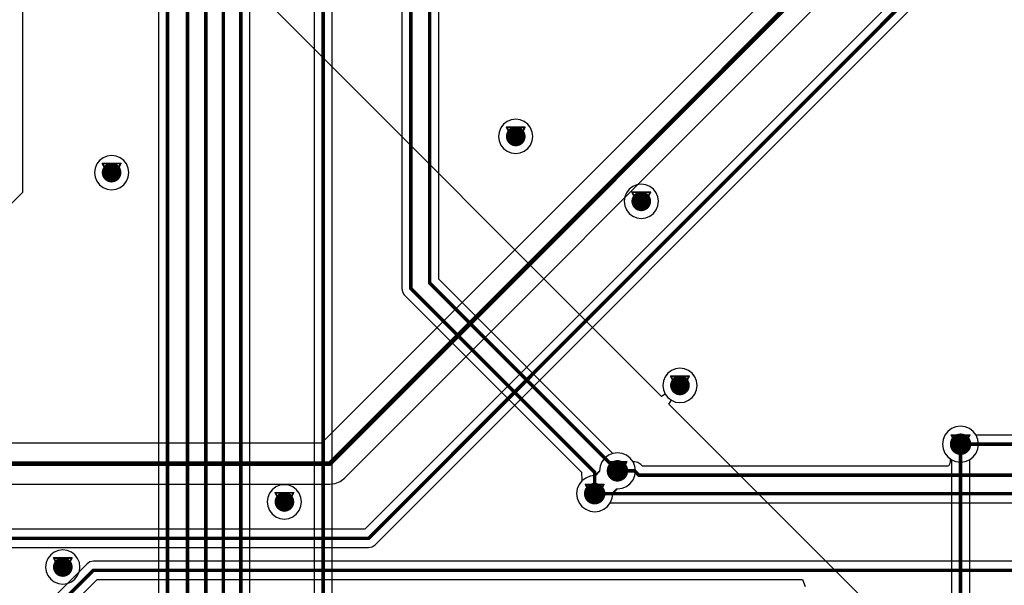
# Model space of a CAD drawing. Header units: millimetres. Extents: x 138 to 555, y 26 to 334.
# Tile 337 of 656: x 242 to 270, y 242 to 258. Entities that reach past the tile are written whole.
import ezdxf

# ---------------------------------------------------------------- set-up
doc = ezdxf.new("R2010")
doc.units = ezdxf.units.MM
for name, color, linetype in [('BottomLayer', 5, 'Continuous'), ('DrillDrawing', 1, 'Continuous'), ('MidLayer1', 16, 'Continuous'), ('MidLayer2', 76, 'Continuous'), ('MidLayer3', 90, 'Continuous'), ('MidLayer4', 156, 'Continuous'), ('MultiLayer', 9, 'Continuous'), ('TopLayer', 1, 'Continuous'), ('ViaHoleLayer', 16, 'Continuous')]:
    doc.layers.add(name, color=color, linetype=linetype)

msp = doc.modelspace()

# ---------------------------------------------------------------- linework, layer by layer
at = {"layer": 'BottomLayer'}
for p, q in [((284.349, 280.025), (250.68, 246.355)), ((251.319, 245.382), (284.988, 279.052)), ((284.956, 277.02), (251.891, 243.955)), ((252.177, 243.519), (285.242, 276.585)), ((268.187, 246.686), (268.107, 246.581)), ((268.292, 246.766), (268.187, 246.686)), ((268.414, 246.816), (268.292, 246.766)), ((268.544, 246.834), (268.414, 246.816)), ((268.675, 246.816), (268.544, 246.834)), ((268.796, 246.766), (268.675, 246.816)), ((268.901, 246.686), (268.796, 246.766)), ((268.979, 246.584), (268.901, 246.686)), ((250.68, 246.355), (237.663, 246.355)), ((268.057, 246.46), (268.04, 246.329)), ((268.04, 246.329), (268.057, 246.199)), ((268.107, 246.581), (268.057, 246.46)), ((281.252, 246.584), (268.979, 246.584)), ((258.823, 246.072), (258.701, 246.022)), ((258.953, 246.089), (258.823, 246.072)), ((259.084, 246.072), (258.953, 246.089)), ((259.205, 246.022), (259.084, 246.072)), ((268.057, 246.199), (268.107, 246.077)), ((268.107, 246.077), (268.187, 245.973)), ((258.516, 245.837), (258.466, 245.715)), ((258.597, 245.941), (258.516, 245.837)), ((258.701, 246.022), (258.597, 245.941)), ((259.31, 245.941), (259.205, 246.022)), ((259.388, 245.84), (259.31, 245.941)), ((259.43, 245.84), (259.388, 245.84)), ((259.527, 245.82), (259.43, 245.84)), ((259.61, 245.765), (259.527, 245.82)), ((268.187, 245.973), (268.259, 245.918)), ((268.241, 245.79), (268.206, 245.718)), ((268.259, 245.918), (268.241, 245.79)), ((258.449, 245.585), (258.317, 245.453)), ((258.466, 245.715), (258.449, 245.585)), ((259.657, 245.718), (259.61, 245.765)), ((268.206, 245.718), (259.657, 245.718)), ((250.916, 245.216), (251.063, 245.235)), ((251.063, 245.235), (251.201, 245.292)), ((251.201, 245.292), (251.319, 245.382)), ((257.96, 245.305), (257.88, 245.201)), ((258.065, 245.385), (257.96, 245.305)), ((258.186, 245.436), (258.065, 245.385)), ((258.317, 245.453), (258.186, 245.436)), ((237.899, 245.216), (250.916, 245.216)), ((257.83, 245.079), (257.812, 244.948)), ((257.88, 245.201), (257.83, 245.079)), ((257.812, 244.948), (257.83, 244.818)), ((257.83, 244.818), (257.88, 244.696)), ((257.88, 244.696), (257.96, 244.592)), ((258.673, 244.592), (258.751, 244.694)), ((258.751, 244.694), (281.558, 244.694)), ((257.96, 244.592), (258.065, 244.512)), ((258.065, 244.512), (258.186, 244.461)), ((258.186, 244.461), (258.317, 244.444)), ((258.317, 244.444), (258.447, 244.461)), ((258.447, 244.461), (258.569, 244.512)), ((258.569, 244.512), (258.673, 244.592)), ((251.891, 243.955), (237.316, 243.955)), ((237.422, 243.445), (251.997, 243.445)), ((251.997, 243.445), (252.094, 243.464)), ((252.094, 243.464), (252.177, 243.519)), ((244.208, 243.043), (244.126, 242.988)), ((244.306, 243.062), (244.208, 243.043)), ((289.749, 243.062), (244.306, 243.062)), ((244.126, 242.988), (237.653, 236.515)), ((238.121, 236.262), (244.411, 242.552)), ((244.411, 242.552), (264.122, 242.552)), ((264.122, 242.552), (264.205, 242.352))]:
    msp.add_line(p, q, dxfattribs=at)
for points, const_width in [([(250.916, 245.785), (284.752, 279.622)], 0.13), ([(251.997, 243.7), (285.137, 276.84)], 0.1), ([(268.544, 246.329), (281.358, 246.329)], 0.1), ([(237.663, 245.785), (250.916, 245.785)], 0.13), ([(258.953, 245.585), (259.43, 245.585)], 0.1), ([(259.43, 245.585), (259.552, 245.463)], 0.1), ([(259.552, 245.463), (281.291, 245.463)], 0.1), ([(258.317, 244.948), (281.558, 244.948)], 0.1), ([(237.316, 243.7), (251.997, 243.7)], 0.1), ([(237.759, 236.26), (244.306, 242.807)], 0.1), ([(244.306, 242.807), (301.266, 242.807)], 0.1)]:
    msp.add_lwpolyline(points, dxfattribs=dict(at, const_width=const_width))
for points, const_width in [([(255.973, 254.925, 1), (256.248, 254.925, 1)], 0.275), ([(244.676, 253.916, 1), (244.951, 253.916, 1)], 0.275), ([(259.481, 253.114, 1), (259.756, 253.114, 1)], 0.275), ([(260.563, 247.971, 1), (260.838, 247.971, 1)], 0.275), ([(268.394, 246.329, 1), (268.694, 246.329, 1)], 0.3), ([(268.519, 246.329, 1), (268.569, 246.329, 1)], 0.05), ([(250.883, 245.785, 1), (250.948, 245.785, 1)], 0.065), ([(250.883, 245.785, 1), (250.948, 245.785, 1)], 0.065), ([(258.803, 245.585, 1), (259.103, 245.585, 1)], 0.3), ([(258.928, 245.585, 1), (258.978, 245.585, 1)], 0.05), ([(259.405, 245.585, 1), (259.455, 245.585, 1)], 0.05), ([(259.405, 245.585, 1), (259.455, 245.585, 1)], 0.05), ([(259.527, 245.463, 1), (259.577, 245.463, 1)], 0.05), ([(259.527, 245.463, 1), (259.577, 245.463, 1)], 0.05), ([(258.167, 244.948, 1), (258.467, 244.948, 1)], 0.3), ([(249.507, 244.719, 1), (249.782, 244.719, 1)], 0.275), ([(258.292, 244.948, 1), (258.342, 244.948, 1)], 0.05), ([(251.972, 243.7, 1), (252.022, 243.7, 1)], 0.05), ([(251.972, 243.7, 1), (252.022, 243.7, 1)], 0.05), ([(243.312, 242.899, 1), (243.587, 242.899, 1)], 0.275), ([(244.281, 242.807, 1), (244.331, 242.807, 1)], 0.05), ([(244.281, 242.807, 1), (244.331, 242.807, 1)], 0.05)]:
    msp.add_lwpolyline(points, format="xyb", close=True, dxfattribs=dict(at, const_width=const_width))
at = {"layer": 'DrillDrawing', "const_width": 0.0508}
for points in [[(255.857, 255.179), (256.365, 255.179)], [(255.857, 255.179), (256.111, 254.671)], [(256.111, 254.671), (256.365, 255.179)], [(255.958, 255.078), (256.263, 255.078)], [(255.958, 255.078), (256.111, 254.773)], [(256.111, 254.773), (256.263, 255.078)], [(244.559, 254.17), (245.067, 254.17)], [(244.559, 254.17), (244.813, 253.662)], [(244.661, 254.069), (244.966, 254.069)], [(244.661, 254.069), (244.813, 253.764)], [(244.813, 253.662), (245.067, 254.17)], [(244.813, 253.764), (244.966, 254.069)], [(259.364, 253.368), (259.872, 253.368)], [(259.364, 253.368), (259.618, 252.86)], [(259.466, 253.267), (259.771, 253.267)], [(259.466, 253.267), (259.618, 252.962)], [(259.618, 252.86), (259.872, 253.368)], [(259.618, 252.962), (259.771, 253.267)], [(260.447, 248.225), (260.955, 248.225)], [(260.447, 248.225), (260.701, 247.717)], [(260.549, 248.123), (260.853, 248.123)], [(260.549, 248.123), (260.701, 247.818)], [(260.701, 247.717), (260.955, 248.225)], [(260.701, 247.818), (260.853, 248.123)], [(268.29, 246.583), (268.798, 246.583)], [(268.29, 246.583), (268.544, 246.075)], [(268.544, 246.075), (268.798, 246.583)], [(268.392, 246.482), (268.696, 246.482)], [(268.392, 246.482), (268.544, 246.177)], [(268.544, 246.177), (268.696, 246.482)], [(258.699, 245.839), (259.207, 245.839)], [(258.699, 245.839), (258.953, 245.331)], [(258.953, 245.331), (259.207, 245.839)], [(258.801, 245.737), (259.106, 245.737)], [(258.801, 245.737), (258.953, 245.432)], [(258.953, 245.432), (259.106, 245.737)], [(258.063, 245.202), (258.571, 245.202)], [(258.063, 245.202), (258.317, 244.694)], [(258.317, 244.694), (258.571, 245.202)], [(249.39, 244.973), (249.898, 244.973)], [(249.39, 244.973), (249.644, 244.465)], [(249.644, 244.465), (249.898, 244.973)], [(258.164, 245.101), (258.469, 245.101)], [(258.164, 245.101), (258.317, 244.796)], [(258.317, 244.796), (258.469, 245.101)], [(249.492, 244.872), (249.797, 244.872)], [(249.492, 244.872), (249.644, 244.567)], [(249.644, 244.567), (249.797, 244.872)], [(243.196, 243.153), (243.704, 243.153)], [(243.196, 243.153), (243.45, 242.645)], [(243.297, 243.051), (243.602, 243.051)], [(243.297, 243.051), (243.45, 242.746)], [(243.45, 242.645), (243.704, 243.153)], [(243.45, 242.746), (243.602, 243.051)]]:
    msp.add_lwpolyline(points, dxfattribs=at)
at = {"layer": 'DrillDrawing', "const_width": 0.0254}
for points in [[(255.844, 255.179, 1), (255.869, 255.179, 1)], [(255.844, 255.179, 1), (255.869, 255.179, 1)], [(256.352, 255.179, 1), (256.377, 255.179, 1)], [(256.352, 255.179, 1), (256.377, 255.179, 1)], [(255.946, 255.078, 1), (255.971, 255.078, 1)], [(255.946, 255.078, 1), (255.971, 255.078, 1)], [(256.25, 255.078, 1), (256.276, 255.078, 1)], [(256.25, 255.078, 1), (256.276, 255.078, 1)], [(256.098, 254.773, 1), (256.123, 254.773, 1)], [(256.098, 254.773, 1), (256.123, 254.773, 1)], [(256.098, 254.671, 1), (256.123, 254.671, 1)], [(256.098, 254.671, 1), (256.123, 254.671, 1)], [(244.546, 254.17, 1), (244.572, 254.17, 1)], [(244.546, 254.17, 1), (244.572, 254.17, 1)], [(244.648, 254.069, 1), (244.673, 254.069, 1)], [(244.648, 254.069, 1), (244.673, 254.069, 1)], [(244.953, 254.069, 1), (244.978, 254.069, 1)], [(244.953, 254.069, 1), (244.978, 254.069, 1)], [(245.054, 254.17, 1), (245.08, 254.17, 1)], [(245.054, 254.17, 1), (245.08, 254.17, 1)], [(244.8, 253.764, 1), (244.826, 253.764, 1)], [(244.8, 253.764, 1), (244.826, 253.764, 1)], [(244.8, 253.662, 1), (244.826, 253.662, 1)], [(244.8, 253.662, 1), (244.826, 253.662, 1)], [(259.352, 253.368, 1), (259.377, 253.368, 1)], [(259.352, 253.368, 1), (259.377, 253.368, 1)], [(259.453, 253.267, 1), (259.479, 253.267, 1)], [(259.453, 253.267, 1), (259.479, 253.267, 1)], [(259.758, 253.267, 1), (259.783, 253.267, 1)], [(259.758, 253.267, 1), (259.783, 253.267, 1)], [(259.86, 253.368, 1), (259.885, 253.368, 1)], [(259.86, 253.368, 1), (259.885, 253.368, 1)], [(259.606, 252.962, 1), (259.631, 252.962, 1)], [(259.606, 252.962, 1), (259.631, 252.962, 1)], [(259.606, 252.86, 1), (259.631, 252.86, 1)], [(259.606, 252.86, 1), (259.631, 252.86, 1)], [(260.434, 248.225, 1), (260.46, 248.225, 1)], [(260.434, 248.225, 1), (260.46, 248.225, 1)], [(260.536, 248.123, 1), (260.561, 248.123, 1)], [(260.536, 248.123, 1), (260.561, 248.123, 1)], [(260.841, 248.123, 1), (260.866, 248.123, 1)], [(260.841, 248.123, 1), (260.866, 248.123, 1)], [(260.942, 248.225, 1), (260.968, 248.225, 1)], [(260.942, 248.225, 1), (260.968, 248.225, 1)], [(260.688, 247.818, 1), (260.714, 247.818, 1)], [(260.688, 247.818, 1), (260.714, 247.818, 1)], [(260.688, 247.717, 1), (260.714, 247.717, 1)], [(260.688, 247.717, 1), (260.714, 247.717, 1)], [(268.277, 246.583, 1), (268.303, 246.583, 1)], [(268.277, 246.583, 1), (268.303, 246.583, 1)], [(268.785, 246.583, 1), (268.811, 246.583, 1)], [(268.785, 246.583, 1), (268.811, 246.583, 1)], [(268.379, 246.482, 1), (268.404, 246.482, 1)], [(268.379, 246.482, 1), (268.404, 246.482, 1)], [(268.684, 246.482, 1), (268.709, 246.482, 1)], [(268.684, 246.482, 1), (268.709, 246.482, 1)], [(268.531, 246.177, 1), (268.557, 246.177, 1)], [(268.531, 246.177, 1), (268.557, 246.177, 1)], [(268.531, 246.075, 1), (268.557, 246.075, 1)], [(268.531, 246.075, 1), (268.557, 246.075, 1)], [(258.686, 245.839, 1), (258.712, 245.839, 1)], [(258.686, 245.839, 1), (258.712, 245.839, 1)], [(259.194, 245.839, 1), (259.22, 245.839, 1)], [(259.194, 245.839, 1), (259.22, 245.839, 1)], [(258.788, 245.737, 1), (258.813, 245.737, 1)], [(258.788, 245.737, 1), (258.813, 245.737, 1)], [(259.093, 245.737, 1), (259.118, 245.737, 1)], [(259.093, 245.737, 1), (259.118, 245.737, 1)], [(258.05, 245.202, 1), (258.075, 245.202, 1)], [(258.05, 245.202, 1), (258.075, 245.202, 1)], [(258.558, 245.202, 1), (258.583, 245.202, 1)], [(258.558, 245.202, 1), (258.583, 245.202, 1)], [(258.94, 245.432, 1), (258.966, 245.432, 1)], [(258.94, 245.432, 1), (258.966, 245.432, 1)], [(258.94, 245.331, 1), (258.966, 245.331, 1)], [(258.94, 245.331, 1), (258.966, 245.331, 1)], [(249.377, 244.973, 1), (249.403, 244.973, 1)], [(249.377, 244.973, 1), (249.403, 244.973, 1)], [(249.885, 244.973, 1), (249.911, 244.973, 1)], [(249.885, 244.973, 1), (249.911, 244.973, 1)], [(258.152, 245.101, 1), (258.177, 245.101, 1)], [(258.152, 245.101, 1), (258.177, 245.101, 1)], [(258.456, 245.101, 1), (258.482, 245.101, 1)], [(258.456, 245.101, 1), (258.482, 245.101, 1)], [(249.479, 244.872, 1), (249.504, 244.872, 1)], [(249.479, 244.872, 1), (249.504, 244.872, 1)], [(249.784, 244.872, 1), (249.809, 244.872, 1)], [(249.784, 244.872, 1), (249.809, 244.872, 1)], [(258.304, 244.796, 1), (258.329, 244.796, 1)], [(258.304, 244.796, 1), (258.329, 244.796, 1)], [(258.304, 244.694, 1), (258.329, 244.694, 1)], [(258.304, 244.694, 1), (258.329, 244.694, 1)], [(249.631, 244.567, 1), (249.657, 244.567, 1)], [(249.631, 244.567, 1), (249.657, 244.567, 1)], [(249.631, 244.465, 1), (249.657, 244.465, 1)], [(249.631, 244.465, 1), (249.657, 244.465, 1)], [(243.183, 243.153, 1), (243.208, 243.153, 1)], [(243.183, 243.153, 1), (243.208, 243.153, 1)], [(243.284, 243.051, 1), (243.31, 243.051, 1)], [(243.284, 243.051, 1), (243.31, 243.051, 1)], [(243.589, 243.051, 1), (243.615, 243.051, 1)], [(243.589, 243.051, 1), (243.615, 243.051, 1)], [(243.691, 243.153, 1), (243.716, 243.153, 1)], [(243.691, 243.153, 1), (243.716, 243.153, 1)], [(243.437, 242.746, 1), (243.462, 242.746, 1)], [(243.437, 242.746, 1), (243.462, 242.746, 1)], [(243.437, 242.645, 1), (243.462, 242.645, 1)], [(243.437, 242.645, 1), (243.462, 242.645, 1)]]:
    msp.add_lwpolyline(points, format="xyb", close=True, dxfattribs=at)
at = {"layer": 'MidLayer1'}
for p, q in [((242.32, 270.668), (242.32, 253.361)), ((260.183, 247.664), (242.703, 265.144)), ((255.696, 255.165), (255.648, 255.049)), ((255.772, 255.264), (255.696, 255.165)), ((255.871, 255.34), (255.772, 255.264)), ((255.987, 255.388), (255.871, 255.34)), ((256.111, 255.404), (255.987, 255.388)), ((256.235, 255.388), (256.111, 255.404)), ((256.35, 255.34), (256.235, 255.388)), ((256.45, 255.264), (256.35, 255.34)), ((256.526, 255.165), (256.45, 255.264)), ((256.574, 255.049), (256.526, 255.165)), ((255.648, 255.049), (255.632, 254.925)), ((255.632, 254.925), (255.648, 254.801)), ((256.59, 254.925), (256.574, 255.049)), ((256.574, 254.801), (256.59, 254.925)), ((255.648, 254.801), (255.696, 254.686)), ((255.696, 254.686), (255.772, 254.587)), ((255.772, 254.587), (255.871, 254.51)), ((256.35, 254.51), (256.45, 254.587)), ((256.45, 254.587), (256.526, 254.686)), ((256.526, 254.686), (256.574, 254.801)), ((255.871, 254.51), (255.987, 254.463)), ((255.987, 254.463), (256.111, 254.446)), ((256.111, 254.446), (256.235, 254.463)), ((256.235, 254.463), (256.35, 254.51)), ((259.379, 253.529), (259.279, 253.453)), ((259.494, 253.577), (259.379, 253.529)), ((259.618, 253.593), (259.494, 253.577)), ((259.742, 253.577), (259.618, 253.593)), ((259.858, 253.529), (259.742, 253.577)), ((259.957, 253.453), (259.858, 253.529)), ((242.32, 253.361), (227.896, 238.937)), ((259.155, 253.238), (259.139, 253.114)), ((259.203, 253.354), (259.155, 253.238)), ((259.279, 253.453), (259.203, 253.354)), ((260.033, 253.354), (259.957, 253.453)), ((260.081, 253.238), (260.033, 253.354)), ((260.097, 253.114), (260.081, 253.238)), ((259.139, 253.114), (259.155, 252.99)), ((259.155, 252.99), (259.203, 252.875)), ((260.033, 252.875), (260.081, 252.99)), ((260.081, 252.99), (260.097, 253.114)), ((259.203, 252.875), (259.279, 252.775)), ((259.279, 252.775), (259.379, 252.699)), ((259.379, 252.699), (259.494, 252.651)), ((259.742, 252.651), (259.858, 252.699)), ((259.858, 252.699), (259.957, 252.775)), ((259.957, 252.775), (260.033, 252.875)), ((259.494, 252.651), (259.618, 252.635)), ((259.618, 252.635), (259.742, 252.651)), ((260.362, 248.309), (260.286, 248.21)), ((260.461, 248.386), (260.362, 248.309)), ((260.577, 248.433), (260.461, 248.386)), ((260.701, 248.45), (260.577, 248.433)), ((260.825, 248.433), (260.701, 248.45)), ((260.94, 248.386), (260.825, 248.433)), ((261.04, 248.309), (260.94, 248.386)), ((261.116, 248.21), (261.04, 248.309)), ((260.238, 248.095), (260.222, 247.971)), ((260.286, 248.21), (260.238, 248.095)), ((261.164, 248.095), (261.116, 248.21)), ((261.18, 247.971), (261.164, 248.095)), ((260.286, 247.731), (260.183, 247.664)), ((260.222, 247.971), (260.238, 247.847)), ((260.238, 247.847), (260.286, 247.731)), ((261.04, 247.632), (261.116, 247.731)), ((261.116, 247.731), (261.164, 247.847)), ((261.164, 247.847), (261.18, 247.971)), ((260.394, 247.452), (260.461, 247.556)), ((268.694, 239.152), (260.394, 247.452)), ((260.461, 247.556), (260.577, 247.508)), ((260.577, 247.508), (260.701, 247.492)), ((260.701, 247.492), (260.825, 247.508)), ((260.825, 247.508), (260.94, 247.556)), ((260.94, 247.556), (261.04, 247.632)), ((268.187, 246.686), (268.107, 246.581)), ((268.292, 246.766), (268.187, 246.686)), ((268.414, 246.816), (268.292, 246.766)), ((268.544, 246.834), (268.414, 246.816)), ((268.675, 246.816), (268.544, 246.834)), ((268.796, 246.766), (268.675, 246.816)), ((268.901, 246.686), (268.796, 246.766)), ((268.981, 246.581), (268.901, 246.686)), ((268.057, 246.46), (268.04, 246.329)), ((268.04, 246.329), (268.057, 246.199)), ((268.107, 246.581), (268.057, 246.46)), ((269.031, 246.46), (268.981, 246.581)), ((269.048, 246.329), (269.031, 246.46)), ((269.031, 246.199), (269.048, 246.329)), ((268.057, 246.199), (268.107, 246.077)), ((268.107, 246.077), (268.187, 245.973)), ((268.901, 245.973), (268.981, 246.077)), ((268.981, 246.077), (269.031, 246.199)), ((268.187, 245.973), (268.292, 245.893)), ((268.292, 245.893), (268.414, 245.842)), ((268.414, 245.842), (268.544, 245.825)), ((268.544, 245.825), (268.675, 245.842)), ((268.675, 245.842), (268.796, 245.893)), ((268.796, 245.893), (268.901, 245.973))]:
    msp.add_line(p, q, dxfattribs=at)
for points, const_width in [([(255.973, 254.925, 1), (256.248, 254.925, 1)], 0.275), ([(244.676, 253.916, 1), (244.951, 253.916, 1)], 0.275), ([(259.481, 253.114, 1), (259.756, 253.114, 1)], 0.275), ([(260.563, 247.971, 1), (260.838, 247.971, 1)], 0.275), ([(268.394, 246.329, 1), (268.694, 246.329, 1)], 0.3), ([(258.803, 245.585, 1), (259.103, 245.585, 1)], 0.3), ([(258.167, 244.948, 1), (258.467, 244.948, 1)], 0.3), ([(249.507, 244.719, 1), (249.782, 244.719, 1)], 0.275), ([(243.312, 242.899, 1), (243.587, 242.899, 1)], 0.275)]:
    msp.add_lwpolyline(points, format="xyb", close=True, dxfattribs=dict(at, const_width=const_width))
at = {"layer": 'MidLayer2'}
for p, q in [((268.187, 246.686), (268.107, 246.581)), ((268.292, 246.766), (268.187, 246.686)), ((268.414, 246.816), (268.292, 246.766)), ((268.544, 246.834), (268.414, 246.816)), ((268.675, 246.816), (268.544, 246.834)), ((268.796, 246.766), (268.675, 246.816)), ((268.901, 246.686), (268.796, 246.766)), ((268.981, 246.581), (268.901, 246.686)), ((268.057, 246.46), (268.04, 246.329)), ((268.04, 246.329), (268.057, 246.199)), ((268.107, 246.581), (268.057, 246.46)), ((269.031, 246.46), (268.981, 246.581)), ((269.048, 246.329), (269.031, 246.46)), ((269.031, 246.199), (269.048, 246.329)), ((258.823, 246.072), (258.701, 246.022)), ((258.953, 246.089), (258.823, 246.072)), ((259.084, 246.072), (258.953, 246.089)), ((259.205, 246.022), (259.084, 246.072)), ((268.057, 246.199), (268.107, 246.077)), ((268.107, 246.077), (268.187, 245.973)), ((268.901, 245.973), (268.981, 246.077)), ((268.981, 246.077), (269.031, 246.199)), ((258.516, 245.837), (258.466, 245.715)), ((258.597, 245.941), (258.516, 245.837)), ((258.701, 246.022), (258.597, 245.941)), ((259.31, 245.941), (259.205, 246.022)), ((259.39, 245.837), (259.31, 245.941)), ((259.44, 245.715), (259.39, 245.837)), ((268.187, 245.973), (268.292, 245.893)), ((268.292, 245.893), (268.414, 245.842)), ((268.414, 245.842), (268.544, 245.825)), ((268.544, 245.825), (268.675, 245.842)), ((268.675, 245.842), (268.796, 245.893)), ((268.796, 245.893), (268.901, 245.973)), ((258.449, 245.585), (258.317, 245.453)), ((258.466, 245.715), (258.449, 245.585)), ((259.457, 245.585), (259.44, 245.715)), ((259.44, 245.454), (259.457, 245.585)), ((257.96, 245.305), (257.88, 245.201)), ((258.065, 245.385), (257.96, 245.305)), ((258.186, 245.436), (258.065, 245.385)), ((258.317, 245.453), (258.186, 245.436)), ((259.205, 245.148), (259.31, 245.228)), ((259.31, 245.228), (259.39, 245.333)), ((259.39, 245.333), (259.44, 245.454)), ((257.83, 245.079), (257.812, 244.948)), ((257.88, 245.201), (257.83, 245.079)), ((258.821, 244.948), (258.953, 245.08)), ((258.953, 245.08), (259.084, 245.098)), ((259.084, 245.098), (259.205, 245.148)), ((257.812, 244.948), (257.83, 244.818)), ((257.83, 244.818), (257.88, 244.696)), ((257.88, 244.696), (257.96, 244.592)), ((258.673, 244.592), (258.754, 244.696)), ((258.754, 244.696), (258.804, 244.818)), ((258.804, 244.818), (258.821, 244.948)), ((257.96, 244.592), (258.065, 244.512)), ((258.065, 244.512), (258.186, 244.461)), ((258.186, 244.461), (258.317, 244.444)), ((258.317, 244.444), (258.447, 244.461)), ((258.447, 244.461), (258.569, 244.512)), ((258.569, 244.512), (258.673, 244.592))]:
    msp.add_line(p, q, dxfattribs=at)
for points, const_width in [([(255.973, 254.925, 1), (256.248, 254.925, 1)], 0.275), ([(244.676, 253.916, 1), (244.951, 253.916, 1)], 0.275), ([(259.481, 253.114, 1), (259.756, 253.114, 1)], 0.275), ([(260.563, 247.971, 1), (260.838, 247.971, 1)], 0.275), ([(268.394, 246.329, 1), (268.694, 246.329, 1)], 0.3), ([(258.803, 245.585, 1), (259.103, 245.585, 1)], 0.3), ([(258.167, 244.948, 1), (258.467, 244.948, 1)], 0.3), ([(249.507, 244.719, 1), (249.782, 244.719, 1)], 0.275), ([(243.312, 242.899, 1), (243.587, 242.899, 1)], 0.275)]:
    msp.add_lwpolyline(points, format="xyb", close=True, dxfattribs=dict(at, const_width=const_width))
at = {"layer": 'MidLayer3'}
for p, q in [((268.187, 246.686), (268.107, 246.581)), ((268.292, 246.766), (268.187, 246.686)), ((268.414, 246.816), (268.292, 246.766)), ((268.544, 246.834), (268.414, 246.816)), ((268.675, 246.816), (268.544, 246.834)), ((268.796, 246.766), (268.675, 246.816)), ((268.901, 246.686), (268.796, 246.766)), ((268.981, 246.581), (268.901, 246.686)), ((268.057, 246.46), (268.04, 246.329)), ((268.04, 246.329), (268.057, 246.199)), ((268.107, 246.581), (268.057, 246.46)), ((269.031, 246.46), (268.981, 246.581)), ((269.048, 246.329), (269.031, 246.46)), ((269.031, 246.199), (269.048, 246.329)), ((258.823, 246.072), (258.701, 246.022)), ((258.953, 246.089), (258.823, 246.072)), ((259.084, 246.072), (258.953, 246.089)), ((259.205, 246.022), (259.084, 246.072)), ((268.057, 246.199), (268.107, 246.077)), ((268.107, 246.077), (268.187, 245.973)), ((268.901, 245.973), (268.981, 246.077)), ((268.981, 246.077), (269.031, 246.199)), ((258.516, 245.837), (258.466, 245.715)), ((258.597, 245.941), (258.516, 245.837)), ((258.701, 246.022), (258.597, 245.941)), ((259.31, 245.941), (259.205, 246.022)), ((259.39, 245.837), (259.31, 245.941)), ((259.44, 245.715), (259.39, 245.837)), ((268.187, 245.973), (268.292, 245.893)), ((268.292, 245.893), (268.414, 245.842)), ((268.414, 245.842), (268.544, 245.825)), ((268.544, 245.825), (268.675, 245.842)), ((268.675, 245.842), (268.796, 245.893)), ((268.796, 245.893), (268.901, 245.973)), ((258.452, 245.563), (258.339, 245.45)), ((258.466, 245.715), (258.449, 245.585)), ((258.449, 245.585), (258.452, 245.563)), ((259.457, 245.585), (259.44, 245.715)), ((259.44, 245.454), (259.457, 245.585)), ((257.96, 245.305), (257.88, 245.201)), ((258.065, 245.385), (257.96, 245.305)), ((258.186, 245.436), (258.065, 245.385)), ((258.317, 245.453), (258.186, 245.436)), ((258.339, 245.45), (258.317, 245.453)), ((259.205, 245.148), (259.31, 245.228)), ((259.31, 245.228), (259.39, 245.333)), ((259.39, 245.333), (259.44, 245.454)), ((257.83, 245.079), (257.812, 244.948)), ((257.88, 245.201), (257.83, 245.079)), ((258.818, 244.97), (258.931, 245.083)), ((258.821, 244.948), (258.818, 244.97)), ((258.931, 245.083), (258.953, 245.08)), ((258.953, 245.08), (259.084, 245.098)), ((259.084, 245.098), (259.205, 245.148)), ((257.812, 244.948), (257.83, 244.818)), ((257.83, 244.818), (257.88, 244.696)), ((257.88, 244.696), (257.96, 244.592)), ((258.673, 244.592), (258.754, 244.696)), ((258.754, 244.696), (258.804, 244.818)), ((258.804, 244.818), (258.821, 244.948)), ((257.96, 244.592), (258.065, 244.512)), ((258.065, 244.512), (258.186, 244.461)), ((258.186, 244.461), (258.317, 244.444)), ((258.317, 244.444), (258.447, 244.461)), ((258.447, 244.461), (258.569, 244.512)), ((258.569, 244.512), (258.673, 244.592))]:
    msp.add_line(p, q, dxfattribs=at)
for points, const_width in [([(255.973, 254.925, 1), (256.248, 254.925, 1)], 0.275), ([(244.676, 253.916, 1), (244.951, 253.916, 1)], 0.275), ([(259.481, 253.114, 1), (259.756, 253.114, 1)], 0.275), ([(260.563, 247.971, 1), (260.838, 247.971, 1)], 0.275), ([(268.394, 246.329, 1), (268.694, 246.329, 1)], 0.3), ([(258.803, 245.585, 1), (259.103, 245.585, 1)], 0.3), ([(258.167, 244.948, 1), (258.467, 244.948, 1)], 0.3), ([(249.507, 244.719, 1), (249.782, 244.719, 1)], 0.275), ([(243.312, 242.899, 1), (243.587, 242.899, 1)], 0.275)]:
    msp.add_lwpolyline(points, format="xyb", close=True, dxfattribs=dict(at, const_width=const_width))
at = {"layer": 'MidLayer4'}
for p, q in [((255.696, 255.165), (255.648, 255.049)), ((255.772, 255.264), (255.696, 255.165)), ((255.871, 255.34), (255.772, 255.264)), ((255.987, 255.388), (255.871, 255.34)), ((256.111, 255.404), (255.987, 255.388)), ((256.235, 255.388), (256.111, 255.404)), ((256.35, 255.34), (256.235, 255.388)), ((256.45, 255.264), (256.35, 255.34)), ((256.526, 255.165), (256.45, 255.264)), ((256.574, 255.049), (256.526, 255.165)), ((255.648, 255.049), (255.632, 254.925)), ((255.632, 254.925), (255.648, 254.801)), ((256.59, 254.925), (256.574, 255.049)), ((256.574, 254.801), (256.59, 254.925)), ((255.648, 254.801), (255.696, 254.686)), ((255.696, 254.686), (255.772, 254.587)), ((255.772, 254.587), (255.871, 254.51)), ((256.35, 254.51), (256.45, 254.587)), ((256.45, 254.587), (256.526, 254.686)), ((256.526, 254.686), (256.574, 254.801)), ((244.574, 254.331), (244.474, 254.255)), ((244.689, 254.379), (244.574, 254.331)), ((244.813, 254.396), (244.689, 254.379)), ((244.937, 254.379), (244.813, 254.396)), ((245.053, 254.331), (244.937, 254.379)), ((245.152, 254.255), (245.053, 254.331)), ((255.871, 254.51), (255.987, 254.463)), ((255.987, 254.463), (256.111, 254.446)), ((256.111, 254.446), (256.235, 254.463)), ((256.235, 254.463), (256.35, 254.51)), ((244.35, 254.04), (244.334, 253.916)), ((244.398, 254.156), (244.35, 254.04)), ((244.474, 254.255), (244.398, 254.156)), ((245.228, 254.156), (245.152, 254.255)), ((245.276, 254.04), (245.228, 254.156)), ((245.292, 253.916), (245.276, 254.04)), ((244.334, 253.916), (244.35, 253.792)), ((244.35, 253.792), (244.398, 253.677)), ((245.228, 253.677), (245.276, 253.792)), ((245.276, 253.792), (245.292, 253.916)), ((244.398, 253.677), (244.474, 253.578)), ((244.474, 253.578), (244.574, 253.502)), ((244.574, 253.502), (244.689, 253.454)), ((244.937, 253.454), (245.053, 253.502)), ((245.053, 253.502), (245.152, 253.578)), ((245.152, 253.578), (245.228, 253.677)), ((259.379, 253.529), (259.279, 253.453)), ((259.494, 253.577), (259.379, 253.529)), ((259.618, 253.593), (259.494, 253.577)), ((259.742, 253.577), (259.618, 253.593)), ((259.858, 253.529), (259.742, 253.577)), ((259.957, 253.453), (259.858, 253.529)), ((244.689, 253.454), (244.813, 253.437)), ((244.813, 253.437), (244.937, 253.454)), ((259.155, 253.238), (259.139, 253.114)), ((259.203, 253.354), (259.155, 253.238)), ((259.279, 253.453), (259.203, 253.354)), ((260.033, 253.354), (259.957, 253.453)), ((260.081, 253.238), (260.033, 253.354)), ((260.097, 253.114), (260.081, 253.238)), ((259.139, 253.114), (259.155, 252.99)), ((259.155, 252.99), (259.203, 252.875)), ((260.033, 252.875), (260.081, 252.99)), ((260.081, 252.99), (260.097, 253.114)), ((259.203, 252.875), (259.279, 252.775)), ((259.279, 252.775), (259.379, 252.699)), ((259.379, 252.699), (259.494, 252.651)), ((259.742, 252.651), (259.858, 252.699)), ((259.858, 252.699), (259.957, 252.775)), ((259.957, 252.775), (260.033, 252.875)), ((259.494, 252.651), (259.618, 252.635)), ((259.618, 252.635), (259.742, 252.651)), ((260.362, 248.309), (260.286, 248.21)), ((260.461, 248.386), (260.362, 248.309)), ((260.577, 248.433), (260.461, 248.386)), ((260.701, 248.45), (260.577, 248.433)), ((260.825, 248.433), (260.701, 248.45)), ((260.94, 248.386), (260.825, 248.433)), ((261.04, 248.309), (260.94, 248.386)), ((261.116, 248.21), (261.04, 248.309)), ((260.238, 248.095), (260.222, 247.971)), ((260.286, 248.21), (260.238, 248.095)), ((261.164, 248.095), (261.116, 248.21)), ((261.18, 247.971), (261.164, 248.095)), ((260.222, 247.971), (260.238, 247.847)), ((260.238, 247.847), (260.286, 247.731)), ((260.286, 247.731), (260.362, 247.632)), ((261.04, 247.632), (261.116, 247.731)), ((261.116, 247.731), (261.164, 247.847)), ((261.164, 247.847), (261.18, 247.971)), ((260.362, 247.632), (260.461, 247.556)), ((260.461, 247.556), (260.577, 247.508)), ((260.577, 247.508), (260.701, 247.492)), ((260.701, 247.492), (260.825, 247.508)), ((260.825, 247.508), (260.94, 247.556)), ((260.94, 247.556), (261.04, 247.632)), ((268.187, 246.686), (268.107, 246.581)), ((268.292, 246.766), (268.187, 246.686)), ((268.414, 246.816), (268.292, 246.766)), ((268.544, 246.834), (268.414, 246.816)), ((268.675, 246.816), (268.544, 246.834)), ((268.796, 246.766), (268.675, 246.816)), ((268.901, 246.686), (268.796, 246.766)), ((268.981, 246.581), (268.901, 246.686)), ((268.057, 246.46), (268.04, 246.329)), ((268.04, 246.329), (268.057, 246.199)), ((268.107, 246.581), (268.057, 246.46)), ((269.031, 246.46), (268.981, 246.581)), ((269.048, 246.329), (269.031, 246.46)), ((269.031, 246.199), (269.048, 246.329)), ((258.823, 246.072), (258.701, 246.022)), ((258.953, 246.089), (258.823, 246.072)), ((259.084, 246.072), (258.953, 246.089)), ((259.205, 246.022), (259.084, 246.072)), ((268.057, 246.199), (268.107, 246.077)), ((268.107, 246.077), (268.187, 245.973)), ((268.901, 245.973), (268.981, 246.077)), ((268.981, 246.077), (269.031, 246.199)), ((258.516, 245.837), (258.466, 245.715)), ((258.597, 245.941), (258.516, 245.837)), ((258.701, 246.022), (258.597, 245.941)), ((259.31, 245.941), (259.205, 246.022)), ((259.39, 245.837), (259.31, 245.941)), ((259.44, 245.715), (259.39, 245.837)), ((268.187, 245.973), (268.292, 245.893)), ((268.292, 245.893), (268.414, 245.842)), ((268.414, 245.842), (268.544, 245.825)), ((268.544, 245.825), (268.675, 245.842)), ((268.675, 245.842), (268.796, 245.893)), ((268.796, 245.893), (268.901, 245.973)), ((258.452, 245.563), (258.339, 245.45)), ((258.466, 245.715), (258.449, 245.585)), ((258.449, 245.585), (258.452, 245.563)), ((259.457, 245.585), (259.44, 245.715)), ((259.44, 245.454), (259.457, 245.585)), ((257.96, 245.305), (257.88, 245.201)), ((258.065, 245.385), (257.96, 245.305)), ((258.186, 245.436), (258.065, 245.385)), ((258.317, 245.453), (258.186, 245.436)), ((258.339, 245.45), (258.317, 245.453)), ((259.205, 245.148), (259.31, 245.228)), ((259.31, 245.228), (259.39, 245.333)), ((259.39, 245.333), (259.44, 245.454)), ((249.229, 244.959), (249.181, 244.843)), ((249.305, 245.058), (249.229, 244.959)), ((249.405, 245.134), (249.305, 245.058)), ((249.52, 245.182), (249.405, 245.134)), ((249.644, 245.198), (249.52, 245.182)), ((249.768, 245.182), (249.644, 245.198)), ((249.884, 245.134), (249.768, 245.182)), ((249.983, 245.058), (249.884, 245.134)), ((250.059, 244.959), (249.983, 245.058)), ((250.107, 244.843), (250.059, 244.959)), ((257.83, 245.079), (257.812, 244.948)), ((257.88, 245.201), (257.83, 245.079)), ((258.818, 244.97), (258.931, 245.083)), ((258.821, 244.948), (258.818, 244.97)), ((258.931, 245.083), (258.953, 245.08)), ((258.953, 245.08), (259.084, 245.098)), ((259.084, 245.098), (259.205, 245.148)), ((249.181, 244.843), (249.165, 244.719)), ((249.165, 244.719), (249.181, 244.595)), ((250.123, 244.719), (250.107, 244.843)), ((250.107, 244.595), (250.123, 244.719)), ((257.812, 244.948), (257.83, 244.818)), ((257.83, 244.818), (257.88, 244.696)), ((257.88, 244.696), (257.96, 244.592)), ((258.673, 244.592), (258.754, 244.696)), ((258.754, 244.696), (258.804, 244.818)), ((258.804, 244.818), (258.821, 244.948)), ((249.181, 244.595), (249.229, 244.48)), ((249.229, 244.48), (249.305, 244.38)), ((249.983, 244.38), (250.059, 244.48)), ((250.059, 244.48), (250.107, 244.595)), ((257.96, 244.592), (258.065, 244.512)), ((258.065, 244.512), (258.186, 244.461)), ((258.186, 244.461), (258.317, 244.444)), ((258.317, 244.444), (258.447, 244.461)), ((258.447, 244.461), (258.569, 244.512)), ((258.569, 244.512), (258.673, 244.592)), ((249.305, 244.38), (249.405, 244.304)), ((249.405, 244.304), (249.52, 244.256)), ((249.52, 244.256), (249.644, 244.24)), ((249.644, 244.24), (249.768, 244.256)), ((249.768, 244.256), (249.884, 244.304)), ((249.884, 244.304), (249.983, 244.38)), ((243.21, 243.314), (243.111, 243.238)), ((243.326, 243.362), (243.21, 243.314)), ((243.45, 243.378), (243.326, 243.362)), ((243.574, 243.362), (243.45, 243.378)), ((243.689, 243.314), (243.574, 243.362)), ((243.788, 243.238), (243.689, 243.314)), ((242.987, 243.023), (242.97, 242.899)), ((243.035, 243.138), (242.987, 243.023)), ((243.111, 243.238), (243.035, 243.138)), ((243.864, 243.138), (243.788, 243.238)), ((243.912, 243.023), (243.864, 243.138)), ((243.929, 242.899), (243.912, 243.023)), ((242.97, 242.899), (242.987, 242.775)), ((242.987, 242.775), (243.035, 242.659)), ((243.864, 242.659), (243.912, 242.775)), ((243.912, 242.775), (243.929, 242.899)), ((243.035, 242.659), (243.111, 242.56)), ((243.111, 242.56), (243.21, 242.484)), ((243.21, 242.484), (243.326, 242.436)), ((243.574, 242.436), (243.689, 242.484)), ((243.689, 242.484), (243.788, 242.56)), ((243.788, 242.56), (243.864, 242.659)), ((243.326, 242.436), (243.45, 242.42)), ((243.45, 242.42), (243.574, 242.436))]:
    msp.add_line(p, q, dxfattribs=at)
for points, const_width in [([(255.973, 254.925, 1), (256.248, 254.925, 1)], 0.275), ([(244.676, 253.916, 1), (244.951, 253.916, 1)], 0.275), ([(259.481, 253.114, 1), (259.756, 253.114, 1)], 0.275), ([(260.563, 247.971, 1), (260.838, 247.971, 1)], 0.275), ([(268.394, 246.329, 1), (268.694, 246.329, 1)], 0.3), ([(258.803, 245.585, 1), (259.103, 245.585, 1)], 0.3), ([(258.167, 244.948, 1), (258.467, 244.948, 1)], 0.3), ([(249.507, 244.719, 1), (249.782, 244.719, 1)], 0.275), ([(243.312, 242.899, 1), (243.587, 242.899, 1)], 0.275)]:
    msp.add_lwpolyline(points, format="xyb", close=True, dxfattribs=dict(at, const_width=const_width))
at = {"layer": 'MultiLayer'}
for points, const_width in [([(255.973, 254.925, 1), (256.248, 254.925, 1)], 0.275), ([(244.676, 253.916, 1), (244.951, 253.916, 1)], 0.275), ([(259.481, 253.114, 1), (259.756, 253.114, 1)], 0.275), ([(260.563, 247.971, 1), (260.838, 247.971, 1)], 0.275), ([(268.394, 246.329, 1), (268.694, 246.329, 1)], 0.3), ([(258.803, 245.585, 1), (259.103, 245.585, 1)], 0.3), ([(258.167, 244.948, 1), (258.467, 244.948, 1)], 0.3), ([(249.507, 244.719, 1), (249.782, 244.719, 1)], 0.275), ([(243.312, 242.899, 1), (243.587, 242.899, 1)], 0.275)]:
    msp.add_lwpolyline(points, format="xyb", close=True, dxfattribs=dict(at, const_width=const_width))
at = {"layer": 'TopLayer'}
for p, q in [((248.681, 217.151), (248.681, 268.037)), ((252.922, 267.759), (252.922, 250.68)), ((250.472, 266.3), (250.472, 209.178)), ((250.982, 209.283), (250.982, 266.405)), ((253.96, 250.938), (253.96, 265.772)), ((246.12, 263.24), (246.12, 216.573)), ((258.826, 246.072), (253.96, 250.938)), ((252.922, 250.68), (252.941, 250.583)), ((252.941, 250.583), (252.996, 250.5)), ((252.996, 250.5), (257.952, 245.545)), ((268.187, 246.686), (268.107, 246.581)), ((268.292, 246.766), (268.187, 246.686)), ((268.414, 246.816), (268.292, 246.766)), ((268.544, 246.834), (268.414, 246.816)), ((268.675, 246.816), (268.544, 246.834)), ((268.796, 246.766), (268.675, 246.816)), ((268.901, 246.686), (268.796, 246.766)), ((268.981, 246.581), (268.901, 246.686)), ((268.057, 246.46), (268.04, 246.329)), ((268.04, 246.329), (268.057, 246.199)), ((268.107, 246.581), (268.057, 246.46)), ((269.031, 246.46), (268.981, 246.581)), ((269.048, 246.329), (269.031, 246.46)), ((269.031, 246.199), (269.048, 246.329)), ((258.953, 246.089), (258.826, 246.072)), ((259.084, 246.072), (258.953, 246.089)), ((259.205, 246.022), (259.084, 246.072)), ((268.057, 246.199), (268.107, 246.077)), ((268.107, 246.077), (268.187, 245.973)), ((268.901, 245.973), (268.981, 246.077)), ((268.981, 246.077), (269.031, 246.199)), ((259.31, 245.941), (259.205, 246.022)), ((259.39, 245.837), (259.31, 245.941)), ((259.44, 245.715), (259.39, 245.837)), ((268.187, 245.973), (268.289, 245.895)), ((268.289, 245.895), (268.289, 197.405)), ((268.799, 245.895), (268.901, 245.973)), ((268.799, 241.394), (268.799, 245.895)), ((257.952, 245.545), (257.96, 245.305)), ((259.457, 245.585), (259.44, 245.715)), ((259.44, 245.454), (259.457, 245.585)), ((257.96, 245.305), (257.88, 245.201)), ((259.205, 245.148), (259.31, 245.228)), ((259.31, 245.228), (259.39, 245.333)), ((259.39, 245.333), (259.44, 245.454)), ((257.83, 245.079), (257.812, 244.948)), ((257.88, 245.201), (257.83, 245.079)), ((258.821, 244.948), (258.953, 245.08)), ((258.953, 245.08), (259.084, 245.098)), ((259.084, 245.098), (259.205, 245.148)), ((257.812, 244.948), (257.83, 244.818)), ((257.83, 244.818), (257.88, 244.696)), ((257.88, 244.696), (257.96, 244.592)), ((258.673, 244.592), (258.754, 244.696)), ((258.754, 244.696), (258.804, 244.818)), ((258.804, 244.818), (258.821, 244.948)), ((257.96, 244.592), (258.065, 244.512)), ((258.065, 244.512), (258.186, 244.461)), ((258.186, 244.461), (258.317, 244.444)), ((258.317, 244.444), (258.447, 244.461)), ((258.447, 244.461), (258.569, 244.512)), ((258.569, 244.512), (258.673, 244.592))]:
    msp.add_line(p, q, dxfattribs=at)
at = {"layer": 'TopLayer', "const_width": 0.1}
for points in [[(248.426, 216.716), (248.426, 268.725)], [(253.177, 250.68), (253.177, 267.865)], [(253.705, 250.833), (253.705, 267.865)], [(247.936, 216.33), (247.936, 266.608)], [(250.727, 209.178), (250.727, 266.405)], [(247.45, 216.05), (247.45, 265.468)], [(246.937, 215.581), (246.937, 263.699)], [(246.375, 216.139), (246.375, 263.345)], [(253.177, 250.68), (258.317, 245.54)], [(253.705, 250.833), (258.953, 245.585)], [(268.544, 197.299), (268.544, 246.329)], [(258.317, 244.948), (258.317, 245.54)]]:
    msp.add_lwpolyline(points, dxfattribs=at)
at = {"layer": 'TopLayer'}
for points, const_width in [([(255.973, 254.925, 1), (256.248, 254.925, 1)], 0.275), ([(244.676, 253.916, 1), (244.951, 253.916, 1)], 0.275), ([(259.481, 253.114, 1), (259.756, 253.114, 1)], 0.275), ([(253.152, 250.68, 1), (253.202, 250.68, 1)], 0.05), ([(253.152, 250.68, 1), (253.202, 250.68, 1)], 0.05), ([(253.68, 250.833, 1), (253.73, 250.833, 1)], 0.05), ([(253.68, 250.833, 1), (253.73, 250.833, 1)], 0.05), ([(260.563, 247.971, 1), (260.838, 247.971, 1)], 0.275), ([(268.394, 246.329, 1), (268.694, 246.329, 1)], 0.3), ([(268.519, 246.329, 1), (268.569, 246.329, 1)], 0.05), ([(258.803, 245.585, 1), (259.103, 245.585, 1)], 0.3), ([(258.292, 245.54, 1), (258.342, 245.54, 1)], 0.05), ([(258.292, 245.54, 1), (258.342, 245.54, 1)], 0.05), ([(258.928, 245.585, 1), (258.978, 245.585, 1)], 0.05), ([(258.167, 244.948, 1), (258.467, 244.948, 1)], 0.3), ([(249.507, 244.719, 1), (249.782, 244.719, 1)], 0.275), ([(258.292, 244.948, 1), (258.342, 244.948, 1)], 0.05), ([(243.312, 242.899, 1), (243.587, 242.899, 1)], 0.275)]:
    msp.add_lwpolyline(points, format="xyb", close=True, dxfattribs=dict(at, const_width=const_width))
at = {"layer": 'ViaHoleLayer', "const_width": 0.15}
for points in [[(256.036, 254.925, 1), (256.186, 254.925, 1)], [(244.738, 253.916, 1), (244.888, 253.916, 1)], [(259.543, 253.114, 1), (259.693, 253.114, 1)], [(260.626, 247.971, 1), (260.776, 247.971, 1)], [(268.469, 246.329, 1), (268.619, 246.329, 1)], [(258.878, 245.585, 1), (259.028, 245.585, 1)], [(258.242, 244.948, 1), (258.392, 244.948, 1)], [(249.569, 244.719, 1), (249.719, 244.719, 1)], [(243.375, 242.899, 1), (243.525, 242.899, 1)]]:
    msp.add_lwpolyline(points, format="xyb", close=True, dxfattribs=at)

doc.saveas('drawing.dxf')
